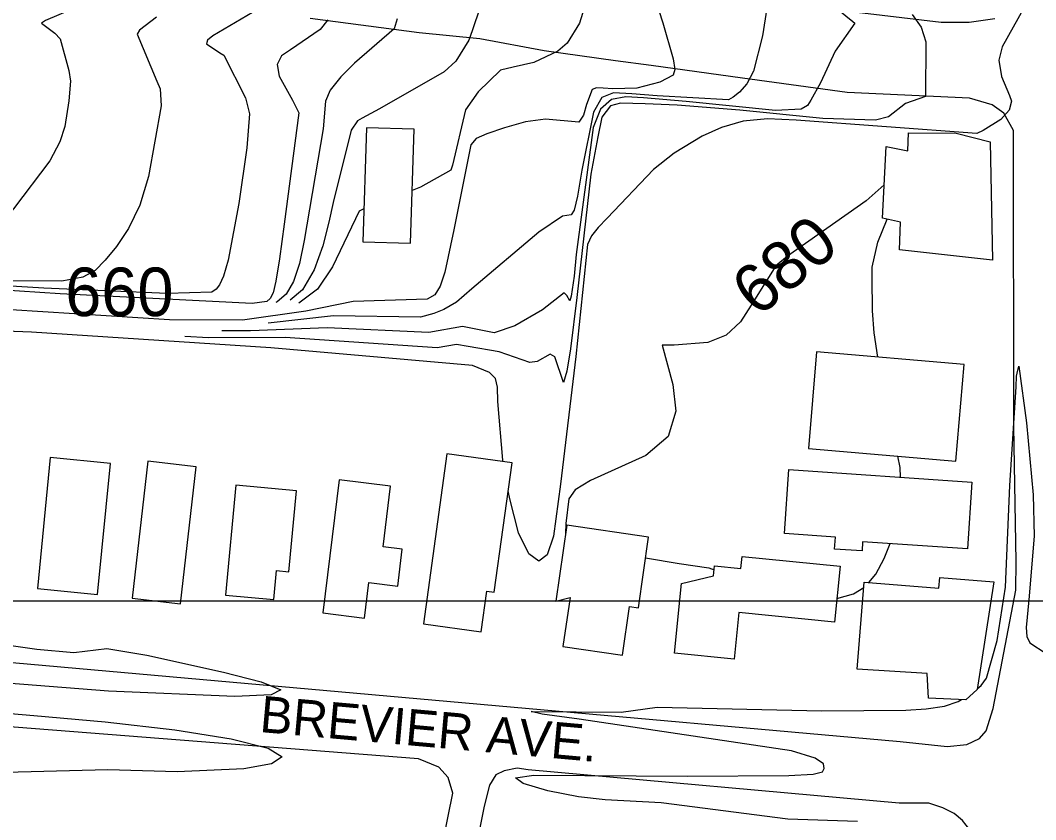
# Model space of a CAD drawing. Extents: x 79600 to 91800, y 75600 to 84400.
# Drawn here: x 85504 to 85922.6, y 81909.9 to 82239.4 of the extents above; entities that cross this region are included whole.
import ezdxf

# ---------------------------------------------------------------- set-up
doc = ezdxf.new("R2010")
doc.units = 0
for name, color, linetype in [('084-090$0$BLDG', 7, 'Continuous'), ('084-090$0$GRID', 7, 'Continuous'), ('084-090$0$INDEX', 7, 'Continuous'), ('084-090$0$INDXLBL', 7, 'Continuous'), ('084-090$0$INTER', 7, 'Continuous'), ('084-090$0$ROAD', 7, 'Continuous'), ('084-090$0$ROAD-NAME', 7, 'Continuous')]:
    doc.layers.add(name, color=color, linetype=linetype)

msp = doc.modelspace()

# ---------------------------------------------------------------- linework, layer by layer
at = {"layer": '084-090$0$BLDG'}
for points in [[(85646.7, 82195.1), (85645.2, 82148.12), (85664.81, 82147.5), (85666.31, 82194.48)], [(85870.1, 82192.95), (85889.86, 82192.84), (85903.79, 82189.27), (85904.74, 82140.49), (85866.41, 82144.75), (85866.91, 82156.17), (85859.49, 82157.8), (85860.89, 82187.3), (85869.86, 82185.54)], [(85828.89, 82062.82), (85889.69, 82057.66), (85893.08, 82097.57), (85832.28, 82102.73)], [(85535.81, 82002.73), (85541.11, 82056.67), (85516.33, 82059.11), (85511.03, 82005.16)], [(85570.02, 81998.89), (85576.5, 82055.37), (85556.5, 82057.66), (85550.03, 82001.18)], [(85694.04, 81987.37), (85696.35, 82004.07), (85699.39, 82003.65), (85706.75, 82056.98), (85679.87, 82060.69), (85670.2, 81990.66)], [(85894.4, 82021.5), (85851.24, 82024.46), (85850.98, 82020.66), (85839.69, 82021.43), (85840.03, 82026.35), (85819.01, 82027.79), (85820.82, 82054.21), (85896.29, 82049.03)], [(85645.88, 81992.95), (85647.7, 82007.58), (85659.56, 82006.1), (85661.46, 82021.35), (85653.54, 82022.34), (85656.66, 82047.37), (85635.48, 82050.01), (85628.63, 81995.11)], [(85608.52, 82000.58), (85609.66, 82012.57), (85614.63, 82012.1), (85617.8, 82045.39), (85592.86, 82047.77), (85588.55, 82002.48)], [(85730.61, 82001.4), (85727.7, 81981.21), (85752.24, 81977.68), (85755.13, 81997.8), (85758.84, 81997.26), (85763.02, 82026.37), (85729.22, 82031.23), (85724.72, 81999.92)], [(85789.72, 82010.35), (85790.14, 82014.53), (85801.06, 82013.44), (85801.56, 82018.41), (85841.94, 82014.38), (85839.63, 81991.27), (85800.17, 81995.21), (85798.26, 81976.04), (85773.66, 81978.5), (85776.52, 82007.22)], [(85905.28, 82007.88), (85898.46, 81963.5), (85893.72, 81959.29), (85878.42, 81959.91), (85877.86, 81970.09), (85848.97, 81971.97), (85851.86, 82007.81), (85882.61, 82005.34), (85883.03, 82009.67)]]:
    msp.add_lwpolyline(points, close=True, dxfattribs=at)
at = {"layer": '084-090$0$GRID'}
msp.add_line((90000, 82000), (85000, 82000), dxfattribs=at)
at = {"layer": '084-090$0$INDEX'}
for points in [[(85764.04, 82253.32), (85768.82, 82238.35), (85773.1, 82223.45), (85773.79, 82219.13), (85773.11, 82216.83), (85767.6, 82213.86), (85758.16, 82211.36), (85748.22, 82211.13), (85744.27, 82211.44), (85741.51, 82211.56), (85739.71, 82210.86), (85737.43, 82204.67), (85736.16, 82200.3), (85734.23, 82197.35), (85720.48, 82198.65), (85712.23, 82197.48), (85703.57, 82195.12), (85696.36, 82192.65), (85691.96, 82190.68), (85689.66, 82188.02), (85682.77, 82153.06), (85678.95, 82135.59), (85677.01, 82129.82), (85674.84, 82126.25), (85671.72, 82124.38), (85641.15, 82123.44), (85621.65, 82119.44), (85595.61, 82115.73), (85565.43, 82115.9), (85473.95, 82121.62)], [(85599.66, 82242.65), (85583.34, 82233.01), (85581.18, 82231.26), (85580.7, 82229.65), (85586.28, 82225.95), (85587.95, 82225.03), (85596.76, 82207.4), (85598.41, 82200.86), (85597.43, 82186.83), (85594.05, 82163.82), (85589.72, 82140.57), (85587.77, 82133.88), (85586.1, 82130.31), (85584.72, 82128.49), (85583, 82127.33), (85564.46, 82126.78), (85513.72, 82128.92), (85470.61, 82131.61), (85459.82, 82132.9), (85447.24, 82137.64)], [(85860.15, 82171.62), (85852.68, 82164.96), (85820.31, 82142.13), (85815.44, 82138.14), (85805.32, 82121.9), (85800.86, 82115.03), (85794.95, 82109.56), (85787.46, 82106.62), (85773.5, 82105.53), (85769.99, 82105.51), (85768.62, 82105.42), (85773, 82089.21), (85774.18, 82078.28), (85771.05, 82067.86), (85761.9, 82059.93), (85738.98, 82049.72), (85732.72, 82045.8), (85730.18, 82042.19), (85728.88, 82031.98), (85728.74, 82027.83)], [(85857.55, 82100.59), (85855.93, 82110.5), (85855.26, 82119.68), (85855.12, 82133.22), (85855.12, 82137.65), (85857.44, 82147.96), (85861.37, 82157.39)], [(85866.91, 82051.05), (85866.66, 82055.11), (85865.68, 82059.7)], [(85853.82, 82007.66), (85856.66, 82011.14), (85860.09, 82017.6), (85862.6, 82023.68)], [(85761.78, 82017.76), (85775.63, 82015.48), (85787.84, 82013.63), (85789.98, 82012.89)], [(85840.61, 82001.11), (85847.41, 82002.92), (85851.68, 82005.63)]]:
    msp.add_lwpolyline(points, dxfattribs=at)
at = {"layer": '084-090$0$INTER'}
for points in [[(85673.89, 82288.61), (85674.35, 82287.57), (85676.22, 82283.85), (85679.45, 82280.91), (85707.94, 82271.81), (85716.56, 82269.03), (85729.89, 82262.51), (85734.19, 82259.6), (85736.82, 82257.33), (85738.04, 82255.14), (85737.54, 82248.1), (85734.5, 82238.21), (85729.39, 82229.92), (85725.6, 82226.68), (85715.66, 82221.98), (85707.21, 82220.01), (85702.01, 82218.76), (85692.75, 82209.94), (85687.57, 82202.48), (85682.11, 82179.7), (85681.53, 82177.67), (85668.99, 82170.62), (85665.5, 82169.23)], [(85661.07, 82284.56), (85663.51, 82283.01), (85680.53, 82275.4), (85685.34, 82271.72), (85689.11, 82268.21), (85693.23, 82263.58), (85696.08, 82258.5), (85696.49, 82253.51), (85690.39, 82235.43), (85688.86, 82231.17), (85683.54, 82222.49), (85678.76, 82218.08), (85652.04, 82202.84), (85644.86, 82199), (85642.97, 82197.94), (85640.43, 82194.1), (85632.92, 82164.31), (85631.22, 82156.11), (85628.7, 82146.4), (85625.12, 82136.53), (85620.27, 82128.3), (85615.26, 82124.05)], [(85832.71, 82250.64), (85847.24, 82238.95), (85848.05, 82238.18), (85839.9, 82226.67), (85833.85, 82213.56), (85829.94, 82206.49), (85828.55, 82204.31), (85825.84, 82202.7), (85815.32, 82202.24), (85778.45, 82205.9), (85760.91, 82207.48), (85753.59, 82207.85), (85747.67, 82206.75), (85743.19, 82202.82), (85740.13, 82195.26), (85733.19, 82142.81), (85732.27, 82133.97), (85731.04, 82125.67), (85730.46, 82123.7), (85729.33, 82125.98), (85728.22, 82127.06), (85719.22, 82120.03), (85707.87, 82113.47), (85699.27, 82110.51), (85686.31, 82113.23), (85672.4, 82110.73), (85630.46, 82112.64), (85598.88, 82111.42), (85587.08, 82111.38)], [(85526.33, 82244.38), (85514.37, 82239.28), (85512.73, 82238.2), (85518.24, 82234.02), (85520.39, 82231.7), (85524.01, 82218.64), (85524.72, 82214.29), (85524.03, 82206.19), (85522.36, 82195.59), (85520.29, 82189.26), (85516.14, 82181.45), (85501.11, 82161.73), (85493.15, 82152.45), (85486.75, 82145.26), (85481.81, 82140.22), (85477.83, 82137.06), (85474.44, 82135.47), (85471.64, 82134.97), (85467.98, 82135.21), (85457.73, 82146.73), (85454.28, 82150.51), (85452.21, 82151.42)], [(85871.6, 82241.75), (85875.31, 82236.51), (85877.22, 82230.53), (85877.15, 82207.92), (85868.95, 82205.04), (85861.93, 82199.65), (85856.57, 82198.28), (85834.84, 82198.85), (85800.65, 82202.37), (85774.81, 82204.37), (85761.61, 82205.01), (85751.38, 82205.22), (85747.33, 82204.15), (85743.71, 82199.47), (85742.01, 82191.38), (85739.18, 82176), (85733.4, 82125.08), (85730.85, 82104), (85729.31, 82094.81), (85727.91, 82090.06), (85724.36, 82100.66), (85722.4, 82101.7), (85717.09, 82098.75), (85714.04, 82098.32), (85701.34, 82102.68), (85688.66, 82104.94), (85683.79, 82105.81), (85675.78, 82104.39), (85613.12, 82108.61), (85581.6, 82108.51), (85571.76, 82109.11)], [(85811.74, 82244.36), (85810.02, 82232.94), (85806.28, 82218.41), (85803.45, 82213.21), (85800.45, 82209.8), (85797.88, 82207.72), (85795.91, 82206.58), (85766.57, 82208.21), (85756.06, 82209.14), (85748.56, 82209.46), (85743.67, 82207.55), (85740.32, 82201.55), (85735.45, 82177.67), (85733.71, 82166.84), (85732.34, 82161.08), (85731.08, 82159.22), (85727.54, 82158.59), (85717.74, 82152.08), (85690.19, 82128.76), (85683.74, 82123.18), (85678.52, 82120.21), (85674.42, 82118.47), (85669.02, 82117.08), (85633.15, 82117.56), (85606.12, 82114.57)], [(85917.76, 82244.63), (85908.81, 82228.44), (85907.44, 82222.99), (85908.43, 82216.28), (85911.76, 82208.41), (85912.55, 82206.03), (85911.65, 82202.39), (85908.21, 82198.55), (85900.86, 82193.95), (85898.35, 82192.67), (85823.88, 82198.21), (85812.03, 82198.74), (85801.97, 82197.86), (85793, 82195.23), (85785.14, 82191.57), (85773.52, 82184.63), (85765.02, 82177.85), (85745.98, 82157.83), (85742.26, 82154.04), (85739.49, 82150.56), (85737.81, 82146.92), (85733.03, 82100.83), (85726.66, 82048.18), (85723.78, 82026.81), (85721.24, 82019.07), (85717.7, 82016.45), (85713.57, 82019.46), (85709.42, 82028.18), (85705.76, 82042.07), (85705.16, 82045.45)], [(85560.14, 82240.63), (85553.18, 82235.28), (85552.09, 82233.63), (85560.26, 82214.35), (85561.68, 82211.16), (85562.09, 82204.09), (85556.86, 82174.99), (85553.27, 82163.17), (85548.65, 82153.53), (85543.62, 82146.1), (85538.93, 82140.47), (85534.88, 82136.3), (85529.69, 82133.46), (85521.14, 82131.92), (85492.68, 82131.94), (85478.89, 82132.67), (85469.3, 82133.41), (85463.18, 82134.49), (85451.78, 82142.45), (85451.12, 82142.87)], [(85630.78, 82239.55), (85627.63, 82235.6), (85615.43, 82227.21), (85611.64, 82224.68), (85609.81, 82221.21), (85610.74, 82216.39), (85616.2, 82206.41), (85618.78, 82201.29), (85612.76, 82155.31), (85610.8, 82141.02), (85609.35, 82131.85), (85608.2, 82127.02), (85607.04, 82124.76), (85605.6, 82123.54), (85599.51, 82122.64), (85520.44, 82126.6), (85470.04, 82129.91)], [(85659.41, 82240.01), (85658.17, 82235.93), (85641.73, 82221.72), (85636.09, 82216.02), (85631.74, 82210.55), (85629.74, 82206.11), (85628.77, 82194.71), (85621.01, 82148.56), (85619.02, 82139.12), (85616.66, 82131.78), (85613.65, 82126.53), (85609.83, 82123.29), (85609.36, 82123.11)], [(85645.63, 82161.7), (85643.64, 82160.67), (85632.64, 82137.78), (85626.45, 82128.51), (85618.79, 82122.79)], [(85703.03, 82057.49), (85702.94, 82058.03), (85700.82, 82082.19), (85700.71, 82088.16), (85699.83, 82091.74), (85697.4, 82094.22), (85690.34, 82097.04), (85607.2, 82104.35), (85508.53, 82110.81), (85437.42, 82113.52)], [(85898.51, 81963.85), (85900.12, 81965.18), (85902.28, 81968.27), (85906.69, 81983.79), (85910.16, 82005.73), (85911.85, 82047.69), (85914.56, 82088.35), (85914.72, 82092.73), (85915.24, 82095.21), (85915.68, 82096.79), (85918.81, 82073.47), (85921.48, 82043.72), (85921.91, 82026.81), (85919.74, 82000.47), (85918.64, 81989.1), (85918.9, 81985.4), (85920.14, 81982.77), (85926.83, 81978.39)], [(85492.41, 81982.72), (85510.75, 81980.14), (85526.07, 81978.74), (85539.72, 81980.49), (85556.1, 81977.72), (85587.76, 81970.73), (85603.33, 81966.76), (85611.34, 81963.44), (85607.36, 81961.39), (85592.47, 81960.68), (85540.33, 81962.91), (85486.11, 81967.05)], [(85459.76, 81957.11), (85509.6, 81952.85), (85539.02, 81950.22), (85567.7, 81946.98), (85590.85, 81943.24), (85606.17, 81939.36), (85611.94, 81935.79), (85607.48, 81932.91), (85596.08, 81930.87), (85568.69, 81929.62), (85540.12, 81930.47), (85444.93, 81927.96)], [(85849.15, 81909.18), (85820.45, 81910.15), (85768.11, 81916.81), (85745.03, 81918.02), (85734.04, 81919.28), (85721.5, 81921.76), (85711.3, 81924.73), (85708.19, 81927.15), (85715.64, 81928.27), (85778.95, 81927.84), (85820.84, 81928.03), (85830.9, 81928.59), (85834.68, 81929.54), (85835.36, 81930.94), (85835.04, 81932.86), (85831.61, 81935.3), (85821.9, 81938.24), (85734.32, 81951.31), (85719.18, 81953.37), (85714.54, 81954.5), (85751.74, 81954.18), (85766.52, 81956.28), (85834.36, 81954.72), (85869.01, 81955.02), (85877.49, 81955.52), (85885.02, 81956.65), (85890.67, 81958.58), (85892.01, 81959.36)]]:
    msp.add_lwpolyline(points, dxfattribs=at)
at = {"layer": '084-090$0$ROAD'}
for points in [[(85905.76, 82239.93), (85895.12, 82238.43), (85883.54, 82238.47), (85630.98, 82268.55)], [(85347.52, 81988.32), (85866.71, 81942.04), (85886.03, 81940.07), (85894.21, 81940.92), (85899.43, 81943.29), (85902.18, 81946.56), (85905.02, 81955.69), (85914.42, 82004.42), (85914.46, 82016.31), (85913.6, 82071.88), (85913.47, 82194), (85909.39, 82201.06), (85904.57, 82204.56), (85895.28, 82207.25), (85844.92, 82209.68), (85801.64, 82215.59), (85764.07, 82220.77), (85749.38, 82222.63), (85720.01, 82226.82), (85693.41, 82231.81), (85668.37, 82234.18), (85623.54, 82240.07)], [(85408.72, 80919.64), (85560.15, 80921.91), (85563.84, 80923.64), (85566.12, 80926.75), (85568.54, 80932.64), (85621.89, 81345.54), (85621.08, 81348.46), (85619.83, 81350.15), (85616.73, 81351.97), (85583.39, 81350.87), (85576.6, 81350.96), (85573.48, 81353.7), (85572.02, 81361.41), (85572.06, 81372.22), (85572.59, 81381.64), (85582.75, 81431.14), (85620.59, 81616.78), (85682.28, 81920.76), (85680.36, 81927.23), (85676.46, 81931.51), (85668.09, 81934.98), (85343.47, 81960.33)], [(85791.34, 81383.34), (85835.11, 81594.05), (85878.34, 81812.47), (85896.6, 81901.58), (85895.48, 81905.73), (85892.35, 81909.56), (85888.93, 81912.46), (85884.27, 81914.73), (85878.54, 81916.68), (85866.35, 81916.72), (85713.37, 81930.49), (85708.88, 81931.06), (85703.49, 81930.08), (85699.96, 81928.35), (85697.37, 81924.15), (85695.14, 81915.49), (85655, 81713), (85588.17, 81382.72)]]:
    msp.add_lwpolyline(points, dxfattribs=at)

# ---------------------------------------------------------------- texts
at = {"layer": '084-090$0$INDXLBL'}
msp.add_text('680', height=20, rotation=39.4613, dxfattribs=at).set_placement((85808.02, 82116.61))
msp.add_text('660', height=20, dxfattribs=at).set_placement((85522.51, 82117.46))
at = {"layer": '084-090$0$ROAD-NAME'}
msp.add_text('BREVIER AVE.', height=15, rotation=354.9101, dxfattribs=at).set_placement((85602.34, 81946.05))

doc.saveas('drawing.dxf')
